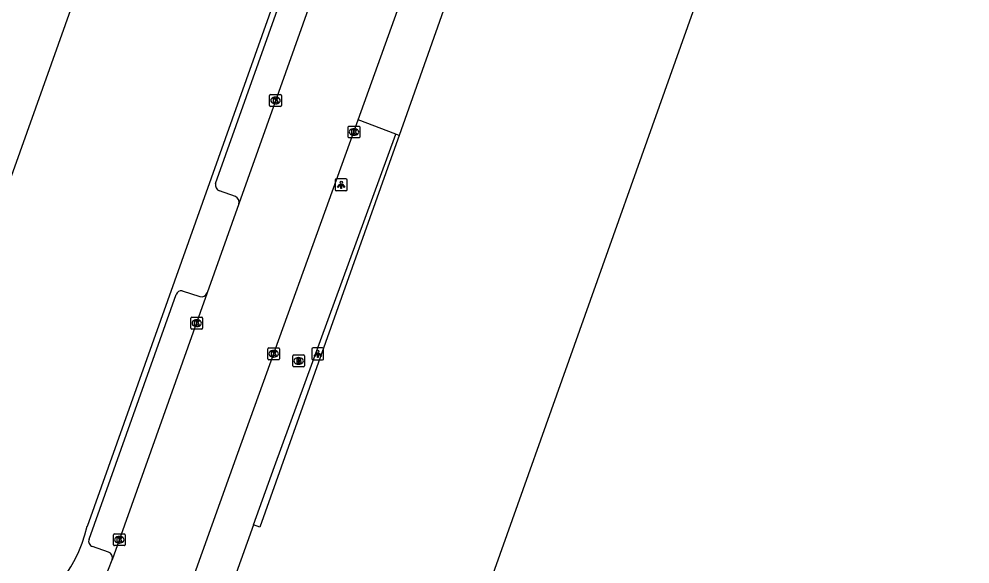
# Model space of a CAD drawing. Extents: x 155018 to 156648, y 383980 to 385733.
# Drawn here: x 155664.5 to 155745.3, y 384886.2 to 384932.5 of the extents above; entities that cross this region are included whole.
import ezdxf

# ---------------------------------------------------------------- set-up
doc = ezdxf.new("R2010")
doc.units = 0
for name, color, linetype in [('IMGEO_Brandkraan', 7, 'Continuous'), ('IMGEO_Groenvoorziening', 7, 'Continuous'), ('IMGEO_Hek', 7, 'Continuous'), ('IMGEO_Kolk', 7, 'Continuous'), ('IMGEO_Lichtpunt', 7, 'Continuous'), ('IMGEO_Pand', 7, 'Continuous'), ('IMGEO_Rijbaan_lokaal_gesloten', 7, 'Continuous'), ('IMGEO_Voetpad_open', 7, 'Continuous')]:
    doc.layers.add(name, color=color, linetype=linetype)

msp = doc.modelspace()

# ---------------------------------------------------------------- linework, layer by layer
at = {"layer": 'IMGEO_Brandkraan'}
for p, q in [((155687.748, 384903.067), (155687.748, 384903.919)), ((155687.823, 384903.993), (155688.675, 384903.993)), ((155688.236, 384903.773), (155688.261, 384903.773)), ((155688.749, 384903.919), (155688.749, 384903.067)), ((155688.675, 384902.993), (155687.823, 384902.993)), ((155688.259, 384903.213), (155688.234, 384903.213))]:
    msp.add_line(p, q, dxfattribs=at)
for points in [[(155687.748, 384903.067), (155687.748, 384903.919)], [(155687.823, 384903.993), (155688.675, 384903.993)], [(155688.096, 384903.693), (155688.096, 384903.293), (155688.309, 384903.293)], [(155688.327, 384903.693), (155688.096, 384903.693)], [(155688.749, 384903.919), (155688.749, 384903.067)], [(155688.675, 384902.993), (155687.823, 384902.993)], [(155688.275, 384903.612), (155688.221, 384903.612), (155688.221, 384903.536)], [(155688.221, 384903.536), (155688.274, 384903.536)], [(155688.283, 384903.46), (155688.221, 384903.46), (155688.221, 384903.379)], [(155688.221, 384903.379), (155688.283, 384903.379)]]:
    msp.add_lwpolyline(points, dxfattribs=at)
for centre, radius, start, end in [((155687.825, 384903.917), 0.0765, 91.55205, 178.44795), ((155687.825, 384903.917), 0.0765, 91.55205, 178.44795), ((155688.331, 384903.548), 0.145, 59.4692, 91.53667), ((155688.673, 384903.917), 0.0765, 1.55205, 88.44795), ((155688.673, 384903.917), 0.0765, 1.55205, 88.44795), ((155687.825, 384903.069), 0.0765, 181.55205, 268.44795), ((155687.825, 384903.069), 0.0765, 181.55205, 268.44795), ((155688.276, 384903.574), 0.0379, 267.82845, 90.93552), ((155688.284, 384903.419), 0.0404, 269.87594, 90.50774), ((155688.315, 384903.544), 0.251, 268.66757, 293.53466), ((155688.356, 384903.595), 0.0922, 285.51372, 58.15012), ((155688.361, 384903.403), 0.105, 301.31148, 78.98903), ((155688.673, 384903.069), 0.0765, 271.55205, 358.44795), ((155688.673, 384903.069), 0.0765, 271.55205, 358.44795)]:
    msp.add_arc(centre, radius, start, end, dxfattribs=at)
for centre, major_axis, ratio, start_param, end_param in [((155688.235, 384903.493), (-0.387, 0.002), 0.722429, 4.712389, 7.853982), ((155688.26, 384903.493), (-0.39, 0.002), 0.717154, 1.570796, 4.712389)]:
    msp.add_ellipse(centre, major_axis=major_axis, ratio=ratio, start_param=start_param, end_param=end_param, dxfattribs=at)
at = {"layer": 'IMGEO_Groenvoorziening'}
msp.add_lwpolyline([(155696.786, 384922.628), (155696.12, 384920.743), (155684.958, 384889.381), (155684.425, 384889.57)], dxfattribs=at)
at = {"layer": 'IMGEO_Hek'}
for points in [[(155702.172, 384937.868), (155696.786, 384922.628)], [(155696.786, 384922.628), (155696.12, 384920.743), (155684.958, 384889.381)]]:
    msp.add_lwpolyline(points, dxfattribs=at)
at = {"layer": 'IMGEO_Kolk'}
for p, q in [((155685.785, 384925.183), (155685.785, 384926.035)), ((155685.86, 384926.109), (155686.712, 384926.109)), ((155686.273, 384925.889), (155686.298, 384925.889)), ((155686.786, 384926.035), (155686.786, 384925.183)), ((155686.712, 384925.109), (155685.86, 384925.109)), ((155686.296, 384925.329), (155686.271, 384925.329)), ((155692.455, 384922.508), (155692.455, 384923.36)), ((155692.53, 384923.434), (155693.382, 384923.434)), ((155692.943, 384923.214), (155692.968, 384923.214)), ((155693.456, 384923.36), (155693.456, 384922.508)), ((155693.382, 384922.434), (155692.53, 384922.434)), ((155692.966, 384922.654), (155692.941, 384922.654)), ((155679.088, 384906.271), (155679.088, 384907.123)), ((155679.163, 384907.197), (155680.015, 384907.197)), ((155679.576, 384906.977), (155679.601, 384906.977)), ((155680.089, 384907.123), (155680.089, 384906.271)), ((155680.015, 384906.197), (155679.163, 384906.197)), ((155679.599, 384906.417), (155679.574, 384906.417)), ((155685.628, 384903.668), (155685.628, 384904.52)), ((155685.703, 384904.594), (155686.555, 384904.594)), ((155686.629, 384904.52), (155686.629, 384903.668)), ((155686.139, 384903.814), (155686.114, 384903.814)), ((155686.116, 384904.374), (155686.141, 384904.374)), ((155686.555, 384903.594), (155685.703, 384903.594)), ((155672.509, 384887.876), (155672.509, 384888.728)), ((155672.584, 384888.802), (155673.436, 384888.802)), ((155672.997, 384888.582), (155673.022, 384888.582)), ((155673.51, 384888.728), (155673.51, 384887.876)), ((155673.436, 384887.802), (155672.584, 384887.802)), ((155673.02, 384888.022), (155672.995, 384888.022))]:
    msp.add_line(p, q, dxfattribs=at)
for points in [[(155685.785, 384925.183), (155685.785, 384926.035)], [(155685.86, 384926.109), (155686.712, 384926.109)], [(155686.106, 384925.809), (155686.229, 384925.809), (155686.229, 384925.658), (155686.359, 384925.809), (155686.523, 384925.809), (155686.377, 384925.658), (155686.53, 384925.409), (155686.378, 384925.409), (155686.293, 384925.573), (155686.229, 384925.506), (155686.229, 384925.409), (155686.106, 384925.409), (155686.106, 384925.809)], [(155686.786, 384926.035), (155686.786, 384925.183)], [(155686.712, 384925.109), (155685.86, 384925.109)], [(155692.455, 384922.508), (155692.455, 384923.36)], [(155692.53, 384923.434), (155693.382, 384923.434)], [(155692.776, 384923.134), (155692.899, 384923.134), (155692.899, 384922.983), (155693.029, 384923.134), (155693.193, 384923.134), (155693.047, 384922.983), (155693.2, 384922.734), (155693.048, 384922.734), (155692.963, 384922.898), (155692.899, 384922.831), (155692.899, 384922.734), (155692.776, 384922.734), (155692.776, 384923.134)], [(155693.456, 384923.36), (155693.456, 384922.508)], [(155693.382, 384922.434), (155692.53, 384922.434)], [(155679.088, 384906.271), (155679.088, 384907.123)], [(155679.163, 384907.197), (155680.015, 384907.197)], [(155680.089, 384907.123), (155680.089, 384906.271)], [(155680.015, 384906.197), (155679.163, 384906.197)], [(155679.409, 384906.897), (155679.532, 384906.897), (155679.532, 384906.746), (155679.662, 384906.897), (155679.826, 384906.897), (155679.68, 384906.746), (155679.833, 384906.497), (155679.681, 384906.497), (155679.596, 384906.661), (155679.532, 384906.594), (155679.532, 384906.497), (155679.409, 384906.497), (155679.409, 384906.897)], [(155685.628, 384903.668), (155685.628, 384904.52)], [(155685.703, 384904.594), (155686.555, 384904.594)], [(155686.629, 384904.52), (155686.629, 384903.668)], [(155685.949, 384904.294), (155686.072, 384904.294), (155686.072, 384904.143), (155686.202, 384904.294), (155686.366, 384904.294), (155686.22, 384904.143), (155686.373, 384903.894), (155686.221, 384903.894), (155686.136, 384904.058), (155686.072, 384903.991), (155686.072, 384903.894), (155685.949, 384903.894), (155685.949, 384904.294)], [(155686.555, 384903.594), (155685.703, 384903.594)], [(155672.509, 384887.876), (155672.509, 384888.728)], [(155672.584, 384888.802), (155673.436, 384888.802)], [(155672.83, 384888.502), (155672.953, 384888.502), (155672.953, 384888.351), (155673.083, 384888.502), (155673.247, 384888.502), (155673.101, 384888.351), (155673.254, 384888.102), (155673.102, 384888.102), (155673.017, 384888.266), (155672.953, 384888.199), (155672.953, 384888.102), (155672.83, 384888.102), (155672.83, 384888.502)], [(155673.51, 384888.728), (155673.51, 384887.876)], [(155673.436, 384887.802), (155672.584, 384887.802)]]:
    msp.add_lwpolyline(points, dxfattribs=at)
for centre, start, end in [((155685.862, 384926.033), 91.55205, 178.44795), ((155685.862, 384926.033), 91.55205, 178.44795), ((155686.71, 384926.033), 1.55205, 88.44795), ((155686.71, 384926.033), 1.55205, 88.44795), ((155685.862, 384925.185), 181.55205, 268.44795), ((155685.862, 384925.185), 181.55205, 268.44795), ((155686.71, 384925.185), 271.55205, 358.44795), ((155686.71, 384925.185), 271.55205, 358.44795), ((155692.532, 384923.358), 91.55205, 178.44795), ((155692.532, 384923.358), 91.55205, 178.44795), ((155693.38, 384923.358), 1.55205, 88.44795), ((155693.38, 384923.358), 1.55205, 88.44795), ((155692.532, 384922.51), 181.55205, 268.44795), ((155692.532, 384922.51), 181.55205, 268.44795), ((155693.38, 384922.51), 271.55205, 358.44795), ((155693.38, 384922.51), 271.55205, 358.44795), ((155679.165, 384907.121), 91.55205, 178.44795), ((155679.165, 384907.121), 91.55205, 178.44795), ((155680.013, 384907.121), 1.55205, 88.44795), ((155680.013, 384907.121), 1.55205, 88.44795), ((155679.165, 384906.273), 181.55205, 268.44795), ((155679.165, 384906.273), 181.55205, 268.44795), ((155680.013, 384906.273), 271.55205, 358.44795), ((155680.013, 384906.273), 271.55205, 358.44795), ((155685.705, 384904.518), 91.55205, 178.44795), ((155685.705, 384904.518), 91.55205, 178.44795), ((155686.553, 384904.518), 1.55205, 88.44795), ((155686.553, 384904.518), 1.55205, 88.44795), ((155685.705, 384903.67), 181.55205, 268.44795), ((155685.705, 384903.67), 181.55205, 268.44795), ((155686.553, 384903.67), 271.55205, 358.44795), ((155686.553, 384903.67), 271.55205, 358.44795), ((155672.586, 384888.726), 91.55205, 178.44795), ((155672.586, 384888.726), 91.55205, 178.44795), ((155673.434, 384888.726), 1.55205, 88.44795), ((155673.434, 384888.726), 1.55205, 88.44795), ((155672.586, 384887.878), 181.55205, 268.44795), ((155672.586, 384887.878), 181.55205, 268.44795), ((155673.434, 384887.878), 271.55205, 358.44795), ((155673.434, 384887.878), 271.55205, 358.44795)]:
    msp.add_arc(centre, 0.0765, start, end, dxfattribs=at)
for centre, major_axis, ratio, start_param, end_param in [((155686.272, 384925.609), (-0.387, 0.002), 0.722429, 4.712389, 7.853982), ((155686.297, 384925.609), (-0.39, 0.002), 0.717154, 1.570796, 4.712389), ((155692.942, 384922.934), (-0.387, 0.002), 0.722429, 4.712389, 7.853982), ((155692.967, 384922.934), (-0.39, 0.002), 0.717154, 1.570796, 4.712389), ((155679.575, 384906.697), (-0.387, 0.002), 0.722429, 4.712389, 7.853982), ((155679.6, 384906.697), (-0.39, 0.002), 0.717154, 1.570796, 4.712389), ((155686.115, 384904.094), (-0.387, 0.002), 0.722429, 4.712389, 7.853982), ((155686.14, 384904.094), (-0.39, 0.002), 0.717154, 1.570796, 4.712389), ((155672.996, 384888.302), (-0.387, 0.002), 0.722429, 4.712389, 7.853982), ((155673.021, 384888.302), (-0.39, 0.002), 0.717154, 1.570796, 4.712389)]:
    msp.add_ellipse(centre, major_axis=major_axis, ratio=ratio, start_param=start_param, end_param=end_param, dxfattribs=at)
at = {"layer": 'IMGEO_Lichtpunt'}
for p, q in [((155691.367, 384918.851), (155691.367, 384918.044)), ((155691.367, 384918.851), (155691.367, 384918.044)), ((155692.269, 384918.946), (155691.461, 384918.946)), ((155692.269, 384918.946), (155691.461, 384918.946)), ((155692.363, 384918.044), (155692.363, 384918.851)), ((155692.363, 384918.044), (155692.363, 384918.851)), ((155691.461, 384917.95), (155692.269, 384917.95)), ((155691.461, 384917.95), (155692.269, 384917.95)), ((155690.282, 384904.588), (155689.474, 384904.588)), ((155690.282, 384904.588), (155689.474, 384904.588)), ((155689.38, 384904.493), (155689.38, 384903.686)), ((155689.38, 384904.493), (155689.38, 384903.686)), ((155690.376, 384903.686), (155690.376, 384904.493)), ((155690.376, 384903.686), (155690.376, 384904.493)), ((155689.474, 384903.592), (155690.282, 384903.592)), ((155689.474, 384903.592), (155690.282, 384903.592))]:
    msp.add_line(p, q, dxfattribs=at)
for points in [[(155691.741, 384918.515), (155691.78, 384918.487), (155691.592, 384918.225), (155691.554, 384918.252), (155691.741, 384918.515)], [(155691.843, 384918.467), (155691.89, 384918.467), (155691.89, 384918.145), (155691.843, 384918.145), (155691.843, 384918.467)], [(155691.953, 384918.487), (155691.991, 384918.514), (155692.178, 384918.252), (155692.139, 384918.224), (155691.953, 384918.487)], [(155689.754, 384904.157), (155689.793, 384904.129), (155689.605, 384903.867), (155689.567, 384903.894), (155689.754, 384904.157)], [(155689.856, 384904.109), (155689.903, 384904.109), (155689.903, 384903.787), (155689.856, 384903.787), (155689.856, 384904.109)], [(155689.966, 384904.129), (155690.004, 384904.156), (155690.191, 384903.894), (155690.152, 384903.866), (155689.966, 384904.129)]]:
    msp.add_lwpolyline(points, dxfattribs=at)
for centre in [(155691.866, 384918.649), (155689.879, 384904.291)]:
    msp.add_circle(centre, 0.0994, dxfattribs=at)
for centre, start, end in [((155691.461, 384918.851), 90, 180), ((155691.461, 384918.851), 90, 180), ((155692.269, 384918.851), 0, 90), ((155692.269, 384918.851), 0, 90), ((155691.461, 384918.044), 180, 270), ((155691.461, 384918.044), 180, 270), ((155692.269, 384918.044), 270, 0), ((155692.269, 384918.044), 270, 360), ((155689.474, 384904.493), 90, 180), ((155689.474, 384904.493), 90, 180), ((155690.282, 384904.493), 0, 90), ((155690.282, 384904.493), 0, 90), ((155689.474, 384903.686), 180, 270), ((155689.474, 384903.686), 180, 270), ((155690.282, 384903.686), 270, 0), ((155690.282, 384903.686), 270, 360)]:
    msp.add_arc(centre, 0.0946, start, end, dxfattribs=at)
at = {"layer": 'IMGEO_Pand'}
for points in [[(155762.359, 385042.817), (155753.183, 385017.001), (155750.623, 385009.797), (155749.138, 385010.33), (155747.33, 385005.279), (155748.837, 385004.772), (155746.303, 384997.642), (155740.174, 384980.395), (155728.915, 384948.717), (155727.468, 384949.235), (155696.765, 384862.93), (155766.348, 384838.189), (155767.038, 384840.129), (155767.438, 384839.985), (155765.854, 384835.53), (155771.729, 384833.45), (155773.299, 384837.894), (155819.22, 384821.585), (155822.731, 384820.338), (155823.528, 384820.055), (155825.201, 384824.767), (155840.068, 384866.636)], [(155696.4, 384980.41), (155693.01, 384970.89), (155683.48, 384974.23), (155674.29, 384948.56), (155675.96, 384945), (155672.41, 384943.28), (155663.21, 384917.49)]]:
    msp.add_lwpolyline(points, dxfattribs=at)
at = {"layer": 'IMGEO_Rijbaan_lokaal_gesloten'}
for points in [[(155697.277, 384956.434), (155683.176, 384916.819)], [(155693.322, 384923.959), (155698.719, 384939.029)], [(155679.062, 384884.306), (155679.409, 384885.386), (155683.078, 384895.663), (155693.322, 384923.959)], [(155683.176, 384916.819), (155680.471, 384909.27)], [(155680.471, 384909.27), (155672.406, 384886.601)]]:
    msp.add_lwpolyline(points, dxfattribs=at)
msp.add_arc((155658.646, 384891.777), 14.701, 286.9163, 339.38607, dxfattribs=at)
at = {"layer": 'IMGEO_Voetpad_open'}
for points in [[(155694.342, 384956.978), (155670.262, 384889.44)], [(155681.192, 384918.565), (155694.651, 384956.324)], [(155702.172, 384937.868), (155696.786, 384922.628)], [(155696.507, 384922.737), (155693.322, 384923.959)], [(155684.425, 384889.57), (155686.206, 384894.532), (155696.507, 384922.737)], [(155696.786, 384922.628), (155696.507, 384922.737)], [(155682.872, 384917.444), (155681.52, 384917.926)], [(155678.342, 384909.455), (155679.86, 384908.959)], [(155670.437, 384888.352), (155677.837, 384909.136)], [(155684.425, 384889.57), (155682.806, 384885.06), (155682.424, 384883.902), (155681.972, 384882.563), (155681.138, 384880.234)], [(155672.089, 384887.255), (155670.727, 384887.719)]]:
    msp.add_lwpolyline(points, dxfattribs=at)
for centre, radius, start, end in [((155681.709, 384918.427), 0.535, 165.01426, 249.32878), ((155682.666, 384916.957), 0.528, 344.81164, 67.06494), ((155678.292, 384908.975), 0.482, 84.0123, 160.54753), ((155679.997, 384909.446), 0.506, 254.29188, 339.66045), ((155658.606, 384892.113), 11.959, 233.42553, 347.08496), ((155670.876, 384888.17), 0.475, 157.46603, 251.7624), ((155671.903, 384886.761), 0.528, 342.37794, 69.34187)]:
    msp.add_arc(centre, radius, start, end, dxfattribs=at)

doc.saveas('drawing.dxf')
